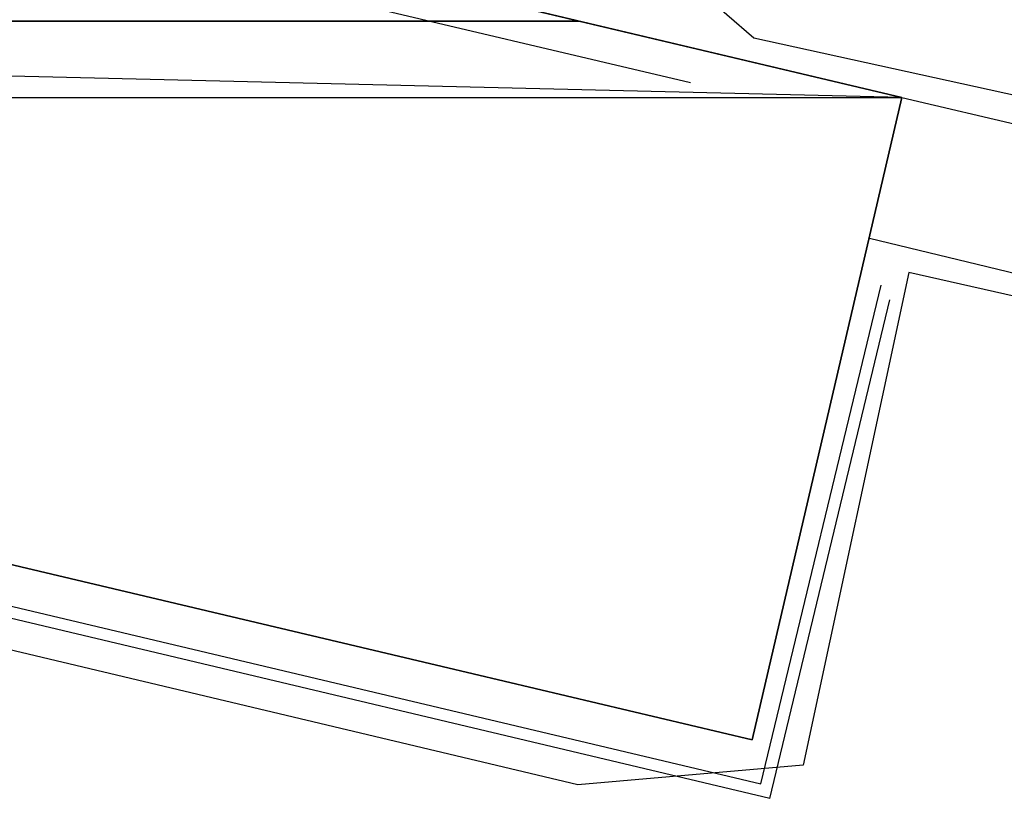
# Model space of a CAD drawing. Header units: feet. Extents: x -79 to 198, y -22 to 181.
# Tile 408 of 656: x 115.83 to 120.31, y 37.64 to 41.24. Entities that reach past the tile are written whole.
import ezdxf

# ---------------------------------------------------------------- set-up
doc = ezdxf.new("R2010")
doc.units = ezdxf.units.FT
for name, color, linetype in [('A-AREA-COMUN', 252, 'CONTINUOUS'), ('A-AREA-UNIDAD', 30, 'CONTINUOUS'), ('A-LINEA', 7, 'CONTINUOUS'), ('A-MURO-CONCRETO', 8, 'CONTINUOUS')]:
    doc.layers.add(name, color=color, linetype=linetype)

msp = doc.modelspace()

# ---------------------------------------------------------------- linework, layer by layer
at = {"layer": 'A-AREA-COMUN'}
msp.add_lwpolyline([(107.6, 44.1244), (118.8, 41.4756), (119.168, 41.1556), (122.08, 40.5156), (122.16, 39.6444), (122.688, 39.5556), (122.752, 39.3244), (127.872, 36.5689), (128.56, 36.4089), (129.728, 38.9689), (130.688, 41.92), (131.232, 44.64), (131.52, 47.36), (131.44, 51.0933), (130.96, 54.2044), (131.04, 55.4844), (129.568, 60.4089)], dxfattribs=at)
at = {"layer": 'A-AREA-UNIDAD'}
msp.add_lwpolyline([(108.672, 18.9689), (114.32, 22.2756), (119.52, 25.8489), (123.36, 28.9244), (126.272, 32.16), (128.512, 35.6089), (130.4, 39.84), (131.552, 44.5333), (131.872, 49.4044), (131.488, 53.44), (131.808, 50.08), (131.808, 47.4133), (131.52, 44.64), (130.592, 40.6756), (128.8, 36.3556), (127.76, 36.3556), (122.688, 39.1289), (121.888, 39.1289), (121.84, 39.6444), (119.872, 40.0889), (119.392, 37.8489), (118.368, 37.76), (105.2, 40.8889)], dxfattribs=at)
at = {"layer": 'A-LINEA'}
for p, q in [((118.88, 40.9511), (106.7733, 43.8044)), ((119.24, 37.6978), (105.08, 41.0578)), ((119.84, 40.8844), (122.0533, 40.3644)), ((119.84, 40.8844), (122.0533, 40.3644)), ((119.6933, 40.2444), (121.8, 39.7378)), ((119.6933, 40.2444), (121.8, 39.7378)), ((119.2, 37.7644), (119.7467, 40.0311)), ((119.24, 37.6978), (119.7867, 39.9644))]:
    msp.add_line(p, q, dxfattribs=at)
for points in [[(106.04, 44.1511), (105.3467, 41.2311), (119.16, 37.9644), (119.84, 40.8844), (106.04, 44.1511)], [(106.04, 44.1511), (105.3467, 41.2311), (119.16, 37.9644), (119.84, 40.8844), (106.04, 44.1511)], [(105.68, 43.3778), (105.1333, 41.0978), (119.2, 37.7644)]]:
    msp.add_lwpolyline(points, dxfattribs=at)
at = {"layer": 'A-MURO-CONCRETO'}
for points in [[(106.04, 44.1511), (118.3733, 41.2311), (105.3467, 41.2311), (106.04, 44.1511), (106.04, 44.1511)], [(106.04, 44.1511), (118.3733, 41.2311), (105.3467, 41.2311), (106.04, 44.1511), (106.04, 44.1511)], [(105.3467, 41.2311), (106.8133, 40.8844), (119.84, 40.8844), (105.3467, 41.2311)], [(105.3467, 41.2311), (118.3733, 41.2311), (119.84, 40.8844), (105.3467, 41.2311), (105.3467, 41.2311)], [(105.3467, 41.2311), (106.8133, 40.8844), (119.84, 40.8844), (105.3467, 41.2311)], [(105.3467, 41.2311), (118.3733, 41.2311), (119.84, 40.8844), (105.3467, 41.2311), (105.3467, 41.2311)], [(106.8133, 40.8844), (119.84, 40.8844), (119.16, 37.9644), (106.8133, 40.8844), (106.8133, 40.8844)], [(106.8133, 40.8844), (119.84, 40.8844), (119.16, 37.9644), (106.8133, 40.8844), (106.8133, 40.8844)]]:
    msp.add_lwpolyline(points, dxfattribs=at)

doc.saveas('drawing.dxf')
